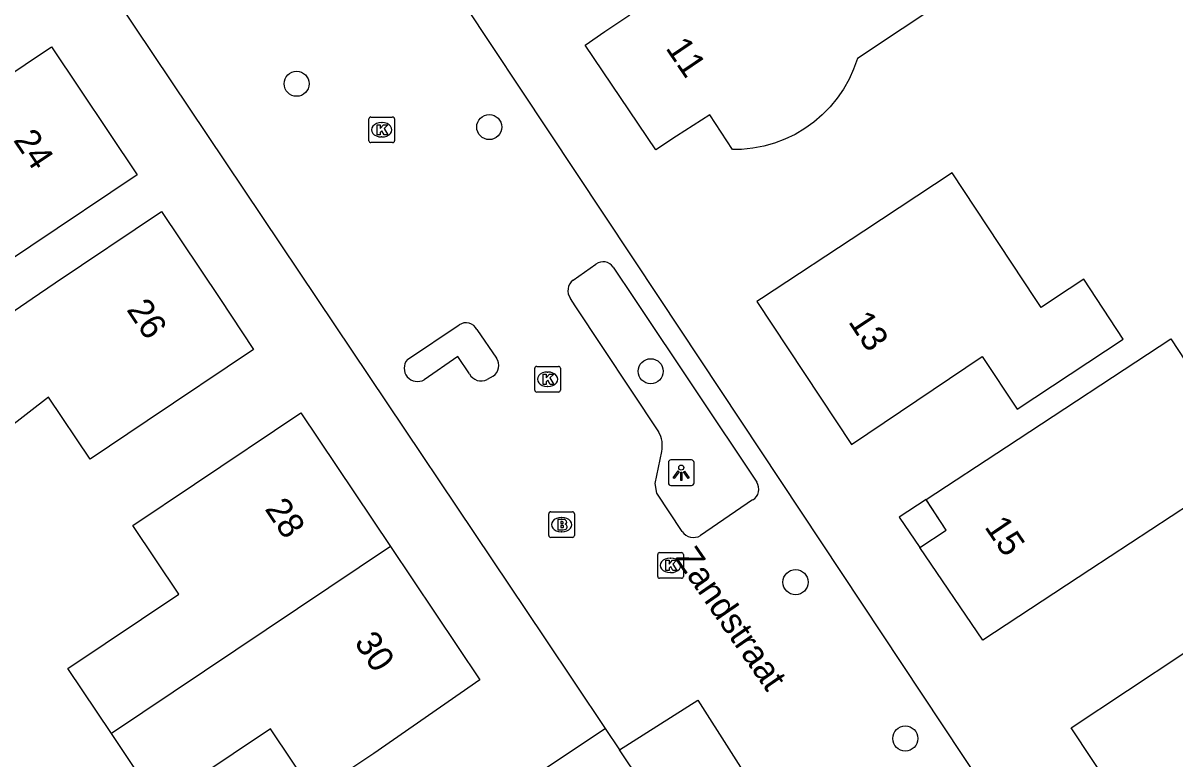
# Model space of a CAD drawing. Extents: x 161772 to 163123, y 383092 to 383917.
# Drawn here: x 162893.01 to 162937.97, y 383732.02 to 383760.76 of the extents above; entities that cross this region are included whole.
import ezdxf

# ---------------------------------------------------------------- set-up
doc = ezdxf.new("R2010")
doc.units = 0
for name, color, linetype in [('IMGEO_Boom', 7, 'Continuous'), ('IMGEO_Brandkraan', 7, 'Continuous'), ('IMGEO_Kolk', 7, 'Continuous'), ('IMGEO_Lichtpunt', 7, 'Continuous'), ('IMGEO_Openbare_ruimte_label', 7, 'Continuous'), ('IMGEO_Pand', 7, 'Continuous'), ('IMGEO_Pand_nummerreeks', 7, 'Continuous'), ('IMGEO_Pand_overbouw', 7, 'Continuous'), ('IMGEO_Woonerf_open', 7, 'Continuous')]:
    doc.layers.add(name, color=color, linetype=linetype)

msp = doc.modelspace()

# ---------------------------------------------------------------- linework, layer by layer
at = {"layer": 'IMGEO_Boom'}
for centre in [(162903.687, 383758.383), (162911.205, 383756.693), (162917.506, 383747.161), (162923.158, 383738.926), (162927.443, 383732.822)]:
    msp.add_circle(centre, 0.489, dxfattribs=at)
at = {"layer": 'IMGEO_Brandkraan'}
for p, q in [((162913.529, 383740.746), (162913.529, 383741.598)), ((162913.604, 383741.672), (162914.456, 383741.672)), ((162914.53, 383741.598), (162914.53, 383740.746)), ((162914.017, 383741.452), (162914.042, 383741.452)), ((162914.456, 383740.672), (162913.604, 383740.672)), ((162914.04, 383740.892), (162914.015, 383740.892))]:
    msp.add_line(p, q, dxfattribs=at)
for points in [[(162913.529, 383740.746), (162913.529, 383741.598)], [(162913.604, 383741.672), (162914.456, 383741.672)], [(162914.53, 383741.598), (162914.53, 383740.746)], [(162913.877, 383741.372), (162913.877, 383740.972), (162914.09, 383740.972)], [(162914.108, 383741.372), (162913.877, 383741.372)], [(162914.056, 383741.291), (162914.002, 383741.291), (162914.002, 383741.215)], [(162914.002, 383741.215), (162914.055, 383741.215)], [(162914.064, 383741.139), (162914.002, 383741.139), (162914.002, 383741.058)], [(162914.002, 383741.058), (162914.064, 383741.058)], [(162914.456, 383740.672), (162913.604, 383740.672)]]:
    msp.add_lwpolyline(points, dxfattribs=at)
for centre, radius, start, end in [((162913.606, 383741.596), 0.0765, 91.552, 178.448), ((162913.606, 383741.596), 0.0765, 91.552, 178.448), ((162914.454, 383741.596), 0.0765, 1.552, 88.448), ((162914.454, 383741.596), 0.0765, 1.552, 88.448), ((162914.057, 383741.253), 0.0379, 267.8285, 90.9355), ((162914.065, 383741.098), 0.0404, 269.8759, 90.5077), ((162914.112, 383741.227), 0.145, 59.4692, 91.5367), ((162914.137, 383741.274), 0.0922, 285.5137, 58.1501), ((162914.142, 383741.082), 0.105, 301.3115, 78.989), ((162913.606, 383740.748), 0.0765, 181.552, 268.448), ((162913.606, 383740.748), 0.0765, 181.552, 268.448), ((162914.096, 383741.223), 0.251, 268.6676, 293.5347), ((162914.454, 383740.748), 0.0765, 271.552, 358.448), ((162914.454, 383740.748), 0.0765, 271.552, 358.448)]:
    msp.add_arc(centre, radius, start, end, dxfattribs=at)
for centre, major_axis, ratio, start_param, end_param in [((162914.016, 383741.172), (-0.387, 0.002), 0.722429, 4.712389, 7.853982), ((162914.041, 383741.172), (-0.39, 0.002), 0.717154, 1.570796, 4.712389)]:
    msp.add_ellipse(centre, major_axis=major_axis, ratio=ratio, start_param=start_param, end_param=end_param, dxfattribs=at)
at = {"layer": 'IMGEO_Kolk'}
for p, q in [((162906.507, 383756.161), (162906.507, 383757.013)), ((162906.582, 383757.087), (162907.434, 383757.087)), ((162906.995, 383756.867), (162907.02, 383756.867)), ((162907.508, 383757.013), (162907.508, 383756.161)), ((162907.434, 383756.087), (162906.582, 383756.087)), ((162907.018, 383756.307), (162906.993, 383756.307)), ((162913.058, 383747.349), (162913.91, 383747.349)), ((162912.983, 383746.423), (162912.983, 383747.275)), ((162913.471, 383747.129), (162913.496, 383747.129)), ((162913.984, 383747.275), (162913.984, 383746.423)), ((162913.494, 383746.569), (162913.469, 383746.569)), ((162913.91, 383746.349), (162913.058, 383746.349)), ((162917.779, 383739.153), (162917.779, 383740.005)), ((162917.854, 383740.079), (162918.706, 383740.079)), ((162918.267, 383739.859), (162918.292, 383739.859)), ((162918.78, 383740.005), (162918.78, 383739.153)), ((162918.29, 383739.299), (162918.265, 383739.299)), ((162918.706, 383739.079), (162917.854, 383739.079))]:
    msp.add_line(p, q, dxfattribs=at)
for points in [[(162906.507, 383756.161), (162906.507, 383757.013)], [(162906.582, 383757.087), (162907.434, 383757.087)], [(162906.828, 383756.787), (162906.951, 383756.787), (162906.951, 383756.636), (162907.081, 383756.787), (162907.245, 383756.787), (162907.099, 383756.636), (162907.252, 383756.387), (162907.1, 383756.387), (162907.015, 383756.551), (162906.951, 383756.484), (162906.951, 383756.387), (162906.828, 383756.387), (162906.828, 383756.787)], [(162907.508, 383757.013), (162907.508, 383756.161)], [(162907.434, 383756.087), (162906.582, 383756.087)], [(162913.058, 383747.349), (162913.91, 383747.349)], [(162912.983, 383746.423), (162912.983, 383747.275)], [(162913.304, 383747.049), (162913.427, 383747.049), (162913.427, 383746.898), (162913.557, 383747.049), (162913.721, 383747.049), (162913.575, 383746.898), (162913.728, 383746.649), (162913.576, 383746.649), (162913.491, 383746.813), (162913.427, 383746.746), (162913.427, 383746.649), (162913.304, 383746.649), (162913.304, 383747.049)], [(162913.984, 383747.275), (162913.984, 383746.423)], [(162913.91, 383746.349), (162913.058, 383746.349)], [(162917.779, 383739.153), (162917.779, 383740.005)], [(162917.854, 383740.079), (162918.706, 383740.079)], [(162918.1, 383739.779), (162918.223, 383739.779), (162918.223, 383739.628), (162918.353, 383739.779), (162918.517, 383739.779), (162918.371, 383739.628), (162918.524, 383739.379), (162918.372, 383739.379), (162918.287, 383739.543), (162918.223, 383739.476), (162918.223, 383739.379), (162918.1, 383739.379), (162918.1, 383739.779)], [(162918.78, 383740.005), (162918.78, 383739.153)], [(162918.706, 383739.079), (162917.854, 383739.079)]]:
    msp.add_lwpolyline(points, dxfattribs=at)
for centre, start, end in [((162906.584, 383757.011), 91.552, 178.448), ((162906.584, 383757.011), 91.552, 178.448), ((162907.432, 383757.011), 1.552, 88.448), ((162907.432, 383757.011), 1.552, 88.448), ((162906.584, 383756.163), 181.552, 268.448), ((162906.584, 383756.163), 181.552, 268.448), ((162907.432, 383756.163), 271.552, 358.448), ((162907.432, 383756.163), 271.552, 358.448), ((162913.06, 383747.273), 91.552, 178.448), ((162913.06, 383747.273), 91.552, 178.448), ((162913.908, 383747.273), 1.552, 88.448), ((162913.908, 383747.273), 1.552, 88.448), ((162913.06, 383746.425), 181.552, 268.448), ((162913.06, 383746.425), 181.552, 268.448), ((162913.908, 383746.425), 271.552, 358.448), ((162913.908, 383746.425), 271.552, 358.448), ((162917.856, 383740.003), 91.552, 178.448), ((162917.856, 383740.003), 91.552, 178.448), ((162918.704, 383740.003), 1.552, 88.448), ((162918.704, 383740.003), 1.552, 88.448), ((162917.856, 383739.155), 181.552, 268.448), ((162917.856, 383739.155), 181.552, 268.448), ((162918.704, 383739.155), 271.552, 358.448), ((162918.704, 383739.155), 271.552, 358.448)]:
    msp.add_arc(centre, 0.0765, start, end, dxfattribs=at)
for centre, major_axis, ratio, start_param, end_param in [((162906.994, 383756.587), (-0.387, 0.002), 0.722429, 4.712389, 7.853982), ((162907.019, 383756.587), (-0.39, 0.002), 0.717154, 1.570796, 4.712389), ((162913.47, 383746.849), (-0.387, 0.002), 0.722429, 4.712389, 7.853982), ((162913.495, 383746.849), (-0.39, 0.002), 0.717154, 1.570796, 4.712389), ((162918.266, 383739.579), (-0.387, 0.002), 0.722429, 4.712389, 7.853982), ((162918.291, 383739.579), (-0.39, 0.002), 0.717154, 1.570796, 4.712389)]:
    msp.add_ellipse(centre, major_axis=major_axis, ratio=ratio, start_param=start_param, end_param=end_param, dxfattribs=at)
at = {"layer": 'IMGEO_Lichtpunt'}
for p, q in [((162918.2, 383743.602), (162918.2, 383742.795)), ((162918.2, 383743.602), (162918.2, 383742.795)), ((162919.102, 383743.697), (162918.294, 383743.697)), ((162919.102, 383743.697), (162918.294, 383743.697)), ((162919.196, 383742.795), (162919.196, 383743.602)), ((162919.196, 383742.795), (162919.196, 383743.602)), ((162918.294, 383742.701), (162919.102, 383742.701)), ((162918.294, 383742.701), (162919.102, 383742.701))]:
    msp.add_line(p, q, dxfattribs=at)
for points in [[(162918.574, 383743.266), (162918.613, 383743.238), (162918.425, 383742.976), (162918.387, 383743.003), (162918.574, 383743.266)], [(162918.676, 383743.218), (162918.723, 383743.218), (162918.723, 383742.896), (162918.676, 383742.896), (162918.676, 383743.218)], [(162918.786, 383743.238), (162918.824, 383743.265), (162919.011, 383743.003), (162918.972, 383742.975), (162918.786, 383743.238)]]:
    msp.add_lwpolyline(points, dxfattribs=at)
msp.add_circle((162918.699, 383743.4), 0.0994, dxfattribs=at)
for centre, start, end in [((162918.294, 383743.602), 90, 180), ((162918.294, 383743.602), 90, 180), ((162919.102, 383743.602), 0, 90), ((162919.102, 383743.602), 0, 90), ((162918.294, 383742.795), 180, 270), ((162918.294, 383742.795), 180, 270), ((162919.102, 383742.795), 270, 0), ((162919.102, 383742.795), 270, 360)]:
    msp.add_arc(centre, 0.0946, start, end, dxfattribs=at)
at = {"layer": 'IMGEO_Pand'}
for points in [[(162929.069, 383761.701), (162925.572, 383759.368), (162925.426, 383758.957), (162925.245, 383758.56), (162925.03, 383758.18), (162924.783, 383757.82), (162924.506, 383757.483), (162924.201, 383757.171), (162923.869, 383756.887), (162923.515, 383756.632), (162923.14, 383756.409), (162922.747, 383756.22), (162922.339, 383756.065), (162921.919, 383755.946), (162921.49, 383755.864), (162921.056, 383755.819), (162920.698, 383755.813), (162919.812, 383757.177), (162918.518, 383756.336), (162917.704, 383755.807), (162914.945, 383759.898), (162915.715, 383760.42), (162916.688, 383761.08)], [(162887.663, 383745.677), (162885.022, 383748.941), (162880.307, 383744.944), (162878.218, 383747.409), (162883.348, 383751.757), (162886.598, 383754.512), (162887.679, 383755.237), (162887.463, 383755.364), (162889.964, 383757.043), (162894.116, 383759.827), (162897.469, 383754.827), (162893.316, 383752.043), (162890.82, 383750.373), (162891.796, 383748.911)], [(162925.826, 383752.635), (162921.834, 383750), (162921.652, 383749.88), (162925.341, 383744.305), (162930.438, 383747.736), (162931.813, 383745.683), (162935.951, 383748.414), (162934.903, 383750), (162934.408, 383750.75), (162933.271, 383750), (162932.738, 383749.648), (162932.506, 383750), (162929.267, 383754.906), (162925.826, 383752.635)], [(162891.796, 383748.911), (162892.021, 383749.087), (162893.367, 383750), (162894.265, 383750.609), (162898.418, 383753.393), (162900.694, 383750), (162902.009, 383748.008), (162897.856, 383745.225), (162895.627, 383743.732), (162894.009, 383746.147), (162889.861, 383742.941), (162887.663, 383745.677)], [(162937.803, 383748.423), (162940.987, 383743.575), (162934.643, 383739.408), (162930.464, 383736.662), (162928.01, 383740.278), (162929.039, 383740.954), (162928.269, 383742.125), (162928.255, 383742.147), (162931.388, 383744.206), (162937.803, 383748.423)], [(162896.459, 383733.021), (162894.759, 383735.559), (162899.092, 383738.462), (162897.297, 383741.14), (162899.702, 383742.752), (162903.855, 383745.535), (162907.35, 383740.32)], [(162907.35, 383740.32), (162910.844, 383735.106), (162906.697, 383732.234), (162904.364, 383730.671), (162902.669, 383733.2), (162898.301, 383730.272), (162896.459, 383733.021)], [(162907.35, 383740.32), (162896.459, 383733.021)], [(162935.46, 383723.674), (162938.76, 383725.932), (162933.92, 383733.233), (162938.316, 383736.147), (162941.773, 383730.953), (162943.158, 383728.872)], [(162898.003, 383715.652), (162896.968, 383717.684), (162907.132, 383724.468), (162905.738, 383726.559), (162911.566, 383730.444), (162915.726, 383733.217)], [(162915.726, 383733.217), (162916.289, 383732.376)], [(162924.905, 383719.523), (162916.289, 383732.376)]]:
    msp.add_lwpolyline(points, dxfattribs=at)
at = {"layer": 'IMGEO_Pand_overbouw'}
msp.add_lwpolyline([(162928.255, 383742.147), (162927.209, 383741.459), (162928.01, 383740.278), (162929.039, 383740.954)], close=True, dxfattribs=at)
at = {"layer": 'IMGEO_Woonerf_open'}
for points in [[(162853.559, 383826.004), (162856.792, 383821.124), (162904.473, 383750), (162913.358, 383736.746), (162915.726, 383733.217)], [(162935.46, 383723.674), (162930.451, 383730.999), (162930.475, 383730.957), (162917.856, 383750), (162905.913, 383768.022)], [(162914.478, 383750.722), (162915.369, 383751.346)], [(162916.042, 383751.226), (162916.861, 383750), (162921.648, 383742.83)], [(162917.817, 383744.79), (162914.562, 383749.709), (162914.37, 383750)], [(162908.009, 383747.613), (162910.028, 383748.969)], [(162910.723, 383748.784), (162911.494, 383747.671)], [(162910.439, 383747.059), (162909.973, 383747.739), (162908.667, 383746.831)], [(162911.352, 383746.972), (162911.119, 383746.837)], [(162918.732, 383740.904), (162917.741, 383742.401), (162917.679, 383742.775), (162917.936, 383744.032)], [(162921.485, 383742.135), (162919.453, 383740.745)], [(162916.289, 383732.376), (162919.339, 383734.319), (162924.455, 383726.286), (162927.712, 383721.441)]]:
    msp.add_lwpolyline(points, dxfattribs=at)
for centre, radius, start, end in [((162915.648, 383750.962), 0.475, 33.8426, 125.9376), ((162914.808, 383750.304), 0.533, 128.289, 214.6961), ((162910.295, 383748.575), 0.476, 26.0363, 124.1521), ((162908.404, 383747.278), 0.518, 139.7227, 300.434), ((162911.088, 383747.39), 0.494, 302.3249, 34.7087), ((162910.888, 383747.28), 0.5, 206.271, 297.5684), ((162916.907, 383744.259), 1.053, 347.5651, 30.2792), ((162921.225, 383742.563), 0.501, 301.3388, 32.2629), ((162919.179, 383741.216), 0.545, 214.9484, 300.1791)]:
    msp.add_arc(centre, radius, start, end, dxfattribs=at)

# ---------------------------------------------------------------- texts
at = {"layer": 'IMGEO_Openbare_ruimte_label'}
msp.add_text('Zandstraat', height=1, rotation=304.6589, dxfattribs=at).set_placement((162918.42, 383739.872))
at = {"layer": 'IMGEO_Pand_nummerreeks'}
for s, rotation, p in [('11', 303.9934, (162918.066, 383759.777)), ('24', 303.8458, (162892.61, 383756.184)), ('26', 303.6974, (162897.028, 383749.566)), ('13', 303.4928, (162925.194, 383749.094)), ('28', 303.828, (162902.419, 383741.785)), ('15', 304.1595, (162930.51, 383741.082)), ('30', 303.828, (162905.914, 383736.571))]:
    msp.add_text(s, height=1, rotation=rotation, dxfattribs=at).set_placement(p)

doc.saveas('drawing.dxf')
